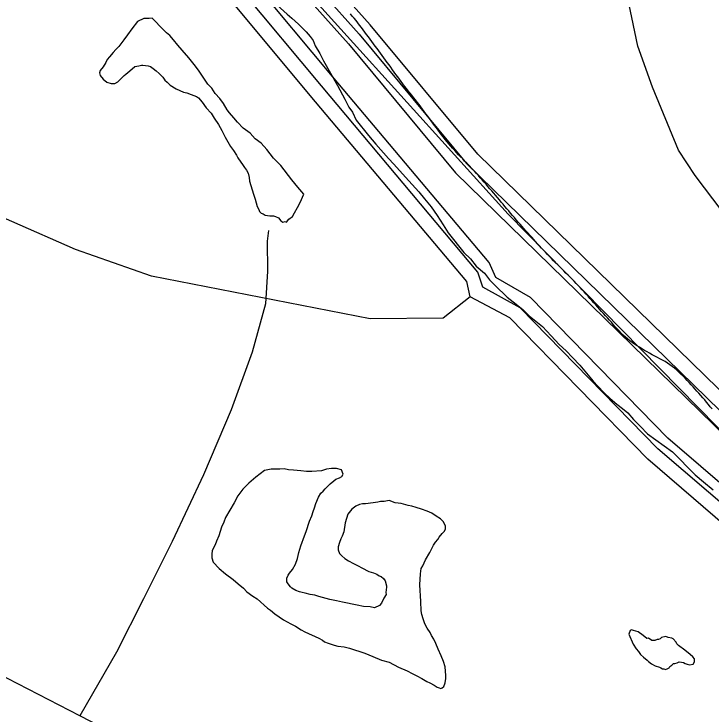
# Model space of a CAD drawing. Extents: x 2206922 to 2357709, y 510027 to 673830.
# Drawn here: x 2304412 to 2306327, y 573478 to 575400 of the extents above; entities that cross this region are included whole.
import ezdxf

# ---------------------------------------------------------------- set-up
doc = ezdxf.new("R2010")
doc.units = 0
for name, color, linetype in [('Exist Boundary Land Use Reservation Military US Department of Defense', 7, 'Continuous'), ('Exist Boundary Political City Limit New', 7, 'Continuous'), ('Exist Hydrographic Buffer Line', 7, 'Continuous'), ('Exist Hydrographic Creek Single Shore', 7, 'Continuous'), ('Exist Hydrographic Misc Water Feature', 7, 'Continuous'), ('Exist Hydrographic River Shore', 7, 'Continuous'), ('Exist Road Non-System Type 51', 7, 'Continuous'), ('Exist Road Primary NC Attributed', 7, 'Continuous'), ('Map Preparation Boundary City Limit Buffer Line', 7, 'Continuous')]:
    doc.layers.add(name, color=color, linetype=linetype)

msp = doc.modelspace()

# ---------------------------------------------------------------- linework, layer by layer
at = {"layer": 'Exist Boundary Land Use Reservation Military US Department of Defense'}
msp.add_lwpolyline([(2304908.4, 575801.8), (2305032.3, 575666.3), (2305769.9, 574850.7), (2306656, 573948.8), (2306901.3, 573788.3)], dxfattribs=at)
at = {"layer": 'Exist Boundary Political City Limit New'}
for points in [[(2305682.5, 574962.6), (2305677, 574968.6), (2305671.8, 574974.6), (2305661.5, 574985.3), (2305655.8, 574991.1), (2305650.2, 574996.8), (2305644.8, 575002.6), (2305639.2, 575008.3), (2305633.5, 575014.1), (2305628, 575019.9), (2305622.8, 575025.8), (2305617.2, 575031.6), (2305612, 575037.6), (2305606.8, 575043.7), (2305601.8, 575049.8), (2305596.8, 575056.1), (2305591.8, 575062.4), (2305587, 575068.8), (2305582, 575075.2), (2305577.2, 575081.6), (2305572.5, 575087.9), (2305567.8, 575094.4), (2305563, 575100.8), (2305558.2, 575107.2), (2305553.5, 575113.7), (2305548.8, 575120.2), (2305544, 575126.6), (2305539.2, 575133.1), (2305534.5, 575139.4), (2305529.5, 575145.8), (2305524.8, 575152.1), (2305519.8, 575158.4), (2305514.8, 575164.8), (2305510, 575171.1), (2305505, 575177.4), (2305500, 575183.6), (2305495.2, 575189.9), (2305490.2, 575196.3), (2305485.2, 575202.6), (2305480.5, 575209), (2305475.8, 575215.4), (2305471, 575221.8), (2305466.2, 575228.2), (2305461.5, 575234.7), (2305456.8, 575241.1), (2305452, 575247.6), (2305447.2, 575254.1), (2305442.5, 575260.5), (2305437.8, 575267), (2305433, 575273.4), (2305428.5, 575279.9), (2305423.8, 575286.4), (2305419, 575292.8), (2305414.2, 575299.2), (2305409.5, 575305.6), (2305404.8, 575312.1), (2305400, 575318.5), (2305395.2, 575325), (2305390.5, 575331.4), (2305385.8, 575337.9), (2305381, 575344.4), (2305376.2, 575350.8), (2305371.5, 575357.2), (2305366.5, 575363.6), (2305361.8, 575369.9), (2305356.8, 575376.2), (2305351.8, 575382.5), (2305346.8, 575388.7), (2305341.5, 575394.8), (2305336.2, 575400.7)], [(2306244.2, 574411.7), (2306238.5, 574417.2), (2306232.8, 574422.6), (2306226.8, 574427.8), (2306220.5, 574432.8), (2306214, 574437.5), (2306207.5, 574441.9), (2306200.8, 574446.1), (2306193.8, 574450), (2306186.8, 574453.8), (2306179.5, 574457.6), (2306172.5, 574461.2), (2306165.2, 574465), (2306158.2, 574468.8), (2306151.2, 574472.6), (2306144.2, 574476.7), (2306130.8, 574485.2), (2306124, 574489.5), (2306117.2, 574493.9), (2306110.5, 574498.4), (2306104, 574503.2), (2306097.8, 574508.1), (2306091.8, 574513.3), (2306086, 574518.8), (2306080.2, 574524.3), (2306074.8, 574530.1), (2306069.2, 574535.9), (2306063.8, 574541.8), (2306058.5, 574547.8), (2306053.2, 574553.8), (2306047.8, 574559.8), (2306042.5, 574565.8), (2306037.2, 574571.8), (2306031.8, 574577.8), (2306026.5, 574583.6), (2306021, 574589.6), (2306015.8, 574595.6), (2306010.5, 574601.6), (2306005.2, 574607.6), (2306000, 574613.6), (2305994.5, 574619.6), (2305989.2, 574625.6), (2305984, 574631.5), (2305978.5, 574637.4), (2305973.2, 574643.4), (2305967.8, 574649.2), (2305962.2, 574655), (2305956.8, 574660.8), (2305951, 574666.5), (2305945.5, 574672.2), (2305939.8, 574677.9), (2305934.2, 574683.6), (2305928.5, 574689.2), (2305922.8, 574694.9), (2305917.2, 574700.5), (2305911.5, 574706.1), (2305905.8, 574711.8), (2305900.2, 574717.4), (2305894.5, 574723.1), (2305889, 574728.8), (2305883.2, 574734.6), (2305877.8, 574740.3), (2305872.2, 574746.1), (2305866.8, 574751.9), (2305861.5, 574757.8), (2305856, 574763.7), (2305850.5, 574769.6), (2305845.2, 574775.5), (2305839.8, 574781.4), (2305834.5, 574787.3), (2305829, 574793.3), (2305823.8, 574799.2), (2305818.5, 574805.2), (2305813, 574811.2), (2305807.8, 574817.2), (2305802.5, 574823.2), (2305797.2, 574829.2), (2305792, 574835.2), (2305786.8, 574841.3), (2305781.5, 574847.4), (2305776.5, 574853.5), (2305771.2, 574859.7), (2305766.2, 574865.8), (2305761, 574871.9), (2305756, 574878.1), (2305750.8, 574884.2), (2305745.8, 574890.4), (2305740.5, 574896.6), (2305735.2, 574902.6), (2305730.2, 574908.7), (2305725, 574914.8), (2305719.5, 574920.8), (2305714.2, 574926.8), (2305709, 574932.8), (2305703.8, 574938.7), (2305698.5, 574944.7), (2305693, 574950.6), (2305687.8, 574956.6), (2305682.5, 574962.6)], [(2306329.8, 574316), (2306324.8, 574322.2), (2306319.8, 574328.4), (2306314.5, 574334.6), (2306309.5, 574340.8), (2306304.2, 574346.9), (2306299, 574353), (2306293.8, 574358.9), (2306288.2, 574364.9), (2306283, 574370.7), (2306277.5, 574376.6), (2306272, 574382.5), (2306266.5, 574388.4), (2306261, 574394.4), (2306255.5, 574400.2), (2306250, 574406), (2306244.2, 574411.7)]]:
    msp.add_lwpolyline(points, dxfattribs=at)
at = {"layer": 'Exist Hydrographic Buffer Line'}
for points in [[(2300867.3, 579578.6), (2301645.5, 579388.8), (2301915.1, 579278), (2302124, 579135.4), (2302277, 578931.1), (2302463.4, 578496.9), (2302527.4, 578430.9), (2302677.5, 578176), (2303727.1, 577108.2), (2303903.9, 576918.9), (2304150.2, 576693.6), (2304426.2, 576456.1), (2304701.8, 576152.7), (2304792.4, 576024), (2304953.6, 575800.4), (2305360.8, 575344.7), (2305655.5, 574989.7), (2307819.2, 572880.8), (2307961.3, 572692.2), (2308367.4, 572421.9), (2308632.6, 572285.3)], [(2307829.6, 572652.2), (2307342.6, 573143.5), (2306887.4, 573566), (2306818.1, 573617.1), (2306459.1, 573968.1), (2306180.6, 574206.8), (2305802.9, 574593.9), (2305700.4, 574650.5), (2305686.8, 574691.9), (2305256.8, 575202.8), (2305037.8, 575466.2), (2304918.7, 575590.8), (2304581.4, 575980.1), (2304050.1, 576582.4), (2303274.6, 577333.7), (2302654.1, 577998.3), (2302595.7, 578079.2), (2302513.2, 578191.5), (2302174.9, 578860.6), (2301990.8, 579065.7), (2301618, 579231.6), (2300673.5, 579390.2), (2299998.5, 579350.7)], [(2302414.8, 578475.1), (2302495.8, 578405.9), (2302643, 578155.7), (2303698.4, 577080.5), (2303874.6, 576891.6), (2304123.1, 576664), (2304398.1, 576427.4), (2304670.6, 576127.7), (2304759.6, 576001), (2304921.2, 575777), (2305330.7, 575318.6), (2305624.7, 574964.2), (2307789, 572854.3)], [(2307876.2, 572691.5), (2307370.9, 573171.7), (2306914.7, 573595.4), (2306843.9, 573647.8), (2306487.1, 573996.7), (2306207.9, 574236.1), (2305831.4, 574621.8), (2305735.6, 574677.1), (2305717.4, 574717.7), (2305287.4, 575228.5), (2305068.6, 575491.8), (2304948.4, 575617.8), (2304611.5, 576006.3), (2304080, 576608.9), (2303303.1, 577361.7), (2302685.1, 578023.8), (2302627.9, 578102.6), (2302547.5, 578212.4), (2302414.8, 578475.1)]]:
    msp.add_lwpolyline(points, dxfattribs=at)
at = {"layer": 'Exist Hydrographic Creek Single Shore'}
msp.add_lwpolyline([(2305665.1, 574624), (2305591.1, 574565.2), (2305391.1, 574563.6), (2304790.1, 574680.5), (2304581.2, 574754.1), (2304230.1, 574907.2), (2304155.1, 574914)], dxfattribs=at)
at = {"layer": 'Exist Hydrographic Misc Water Feature'}
for points in [[(2305116.6, 575441.9), (2305162.7, 575400.4), (2305175.2, 575388.8), (2305193.5, 575372.7), (2305205.6, 575361.1), (2305215.2, 575351.1), (2305225.7, 575339), (2305233.9, 575327.3), (2305239.6, 575313.4), (2305252.1, 575291.7), (2305262.4, 575271.5), (2305301.3, 575204), (2305321.4, 575166.5), (2305331.9, 575144.6), (2305341.7, 575130.5), (2305352.2, 575108.7), (2305386.4, 575067.1), (2305406.3, 575043.4), (2305441, 575003.7), (2305455.3, 574987.8), (2305487.7, 574952.1), (2305524.4, 574912.5), (2305540.2, 574892.6), (2305558.3, 574870.9), (2305574.7, 574847.3), (2305590.9, 574821.4), (2305605, 574799.7), (2305647.9, 574745.9), (2305665.9, 574728.2), (2305682.1, 574708.3), (2305704.3, 574688.7), (2305718.8, 574670.7), (2305734.4, 574655), (2305767.4, 574623.2), (2305791.4, 574603.8), (2305811.3, 574587.9)], [(2305208.2, 574905.3), (2305192, 574925.2), (2305175.8, 574945.1), (2305145.3, 574984.5), (2305125.2, 575004.2), (2305107.1, 575028), (2305090.9, 575045.9), (2305074.7, 575057.6), (2305060.8, 575073.5), (2305042.1, 575087.3), (2305026.6, 575103), (2305016.3, 575115.1), (2305004, 575129.1), (2304997.6, 575137), (2304987.6, 575154.7), (2304977.6, 575168.8), (2304965.2, 575182.4), (2304955.4, 575196.5), (2304944.9, 575208.2), (2304933.3, 575224.1), (2304918.9, 575246.1), (2304906.8, 575261.8), (2304892.2, 575279.7), (2304874.2, 575301.5), (2304862.1, 575315.1), (2304850, 575329.1), (2304840, 575341.1), (2304831.6, 575348.9), (2304811.5, 575368.6), (2304803.5, 575376.7), (2304791.4, 575388.6), (2304783.4, 575388.2), (2304769.2, 575388.3), (2304751.4, 575380), (2304735.6, 575360.1), (2304723.9, 575343.6), (2304714.1, 575329.7), (2304699.9, 575311.6), (2304692.1, 575303.4), (2304684.5, 575295.2), (2304674.9, 575283.3), (2304668.3, 575275.3), (2304664.6, 575267.4), (2304657.1, 575255.2), (2304648.9, 575245), (2304647, 575238.8), (2304649.3, 575231.2), (2304656.8, 575221.1), (2304667.5, 575213.4), (2304679.6, 575209.2), (2304689.5, 575209.7), (2304697.2, 575213.8), (2304703.4, 575219.8), (2304709.1, 575225.8), (2304715.1, 575231.8), (2304719.2, 575235.6), (2304730.9, 575244), (2304744.6, 575256.1), (2304754.9, 575258.2), (2304762.9, 575260.3), (2304766.6, 575260.1), (2304780.7, 575258.4), (2304786.9, 575256.7), (2304794.8, 575250.6), (2304802.6, 575244.6), (2304810.8, 575236.9), (2304821.1, 575226.8), (2304826.8, 575219), (2304833.2, 575213.2), (2304841.2, 575205.1), (2304857.4, 575195.4), (2304877.5, 575185.4), (2304887.3, 575183.6), (2304899.4, 575179.7), (2304913.4, 575174), (2304919.5, 575170.2), (2304929.4, 575158.2), (2304940, 575142.4), (2304954.2, 575128.5), (2304962.2, 575114.7), (2304974.5, 575096.7), (2304982.9, 575080.8), (2304992.5, 575062.7), (2305007.1, 575037), (2305015.3, 575025.2), (2305023.5, 575013.1), (2305027.2, 575005.2), (2305035.4, 574993.4), (2305039.7, 574987.5), (2305045.4, 574979.3), (2305051.4, 574971.5), (2305055.7, 574963.6), (2305057.9, 574951.5), (2305059.6, 574941.5), (2305066.3, 574917.8), (2305070.6, 574905.8), (2305072.3, 574899.9), (2305074.7, 574891.8), (2305080.7, 574871.8), (2305085, 574863.9)], [(2305085, 574863.9), (2305086.8, 574857.9), (2305090.9, 574854), (2305096.9, 574851.9), (2305102.6, 574848.2), (2305115.1, 574846.3), (2305125, 574846.5), (2305130.9, 574844.4), (2305139.3, 574840.7), (2305145.1, 574832.5), (2305150.8, 574828.8), (2305157.2, 574830.7), (2305161.1, 574828.9), (2305167, 574836.9), (2305176.9, 574844.8), (2305182.8, 574854.8), (2305190.8, 574869.1), (2305198.6, 574883.3), (2305208.2, 574905.3)], [(2305811.3, 574587.9), (2305827.7, 574572), (2305863.6, 574542.7), (2305888.2, 574516.7), (2305910.1, 574493.1), (2305928.6, 574475.3), (2305946.8, 574457.6), (2305966.9, 574435.9), (2305985, 574414.1), (2306003.4, 574392.3), (2306015.7, 574378.3), (2306033.6, 574360.6), (2306050, 574344.7), (2306068.2, 574329), (2306084, 574316.8), (2306098.2, 574305), (2306114.4, 574287.2), (2306132.8, 574267.7), (2306152.9, 574247.7), (2306221.2, 574198.5), (2306283.7, 574135.1), (2306306.1, 574115.5), (2306332.5, 574093.7)], [(2305100.6, 574146.6), (2305076.8, 574128.3), (2305057.1, 574112.2), (2305041.3, 574095.9), (2305027.2, 574077.8), (2305017.5, 574057.7)], [(2305443.2, 574064.2), (2305429.3, 574062.2), (2305419, 574062.2), (2305411.4, 574060.1), (2305399.1, 574057.8), (2305377.4, 574055.4), (2305369.4, 574055.4), (2305361.4, 574053.4), (2305351.4, 574049.2), (2305339.9, 574041.2), (2305329.4, 574027), (2305326.1, 574014.9), (2305322, 574003), (2305317.9, 573978.8), (2305314.2, 573966.8), (2305310.4, 573958.9), (2305306.7, 573948.9), (2305302.6, 573936.9), (2305302.8, 573932.9), (2305303, 573928.8), (2305306.7, 573918.9), (2305313, 573913), (2305321, 573904.9), (2305331.1, 573899), (2305345, 573891.2), (2305357.3, 573885.3), (2305367.4, 573879.3), (2305387.4, 573869.8), (2305399.5, 573866), (2305409.4, 573862), (2305415.1, 573857.9), (2305421.3, 573856.2), (2305427.4, 573850.4), (2305431.5, 573844.1), (2305435.6, 573830.1), (2305435.8, 573826.4), (2305434, 573812.1), (2305434.2, 573806.4), (2305427.8, 573796.4), (2305422.1, 573782.3), (2305416.4, 573776.2), (2305402.2, 573769.9), (2305390.3, 573772.1), (2305372.3, 573773.6), (2305354.6, 573777.5), (2305314.7, 573785.1), (2305298.3, 573788.7), (2305280.2, 573792.7), (2305250.1, 573800.5), (2305238.4, 573804.3), (2305225.9, 573806.1), (2305212.1, 573809.9), (2305204.3, 573811.8), (2305196.1, 573813.9), (2305186.3, 573817.8), (2305175.6, 573823.4), (2305172.1, 573827.6), (2305165.8, 573835.5), (2305162.1, 573841.3), (2305161.9, 573847.4), (2305161.7, 573851.5), (2305165.6, 573859.4), (2305169.1, 573865.4), (2305177.1, 573875.5), (2305185.5, 573889.7), (2305191, 573905.5), (2305194.9, 573921.5), (2305200.6, 573939.7), (2305210.3, 573967.8), (2305214.4, 573979.8), (2305223.8, 574008), (2305230, 574022.1), (2305233.7, 574034.1), (2305237.6, 574044.1), (2305241.7, 574056), (2305248.8, 574074), (2305255.2, 574084.4), (2305261.3, 574090.4), (2305267.1, 574096.4), (2305270.6, 574100.3), (2305280.8, 574110.5), (2305290.7, 574118.4), (2305296.4, 574122.8), (2305306.5, 574126.9), (2305312.6, 574130.9), (2305316.7, 574136.8), (2305312.2, 574148.8), (2305298.5, 574152.5), (2305284.5, 574152.5), (2305270.4, 574150.2), (2305256.6, 574146.2), (2305230.4, 574144.1), (2305216.2, 574143.8), (2305200.4, 574145.7), (2305180.3, 574147.6), (2305166.6, 574149.2), (2305154.1, 574151.1), (2305142.2, 574150.9), (2305118.4, 574150.8), (2305100.6, 574146.6)], [(2305017.5, 574057.7), (2304993.7, 574017.5), (2304988.4, 574005.3), (2304982.3, 573991.3), (2304978.4, 573979.2), (2304974.7, 573967.2), (2304968.5, 573953.1), (2304964.8, 573943.2), (2304957, 573926.9), (2304955.4, 573917), (2304955.4, 573906.9), (2304959.5, 573895.3), (2304975.5, 573877.5), (2304993.5, 573863.4), (2305014, 573847.8), (2305027.8, 573836), (2305042.3, 573824.1), (2305052.2, 573814.1), (2305068.4, 573802.3), (2305080.3, 573794.4), (2305108.8, 573768.6), (2305116.8, 573763), (2305128.7, 573753.1), (2305141, 573745.1), (2305152.9, 573737.3), (2305162.9, 573731.3), (2305173, 573725.7), (2305185.3, 573719.8), (2305201.1, 573709.7), (2305211.1, 573704.2), (2305249.2, 573686.2), (2305259.5, 573680.7), (2305265.6, 573676.5), (2305275.5, 573672.6), (2305291.5, 573666.9), (2305301.5, 573665), (2305319.4, 573663.1), (2305333.7, 573659.3), (2305375.6, 573645.7), (2305397.7, 573635.9), (2305422.1, 573626.2), (2305442.4, 573620.3), (2305468.2, 573606.6), (2305492, 573597), (2305506.4, 573589.1), (2305518.7, 573583.2), (2305532.2, 573575.5), (2305546.6, 573567.6), (2305554.6, 573563.6), (2305566.7, 573557.7), (2305574.7, 573552.1), (2305580.6, 573550), (2305584.7, 573548.2), (2305588.8, 573550), (2305592.9, 573554.2), (2305596.6, 573564.2), (2305598.7, 573576), (2305598.2, 573584.2), (2305598, 573596), (2305596.4, 573608), (2305591.9, 573622.1), (2305585.5, 573638), (2305577.5, 573655.9), (2305571.2, 573671.9), (2305565.4, 573683.6), (2305559.1, 573693.5), (2305555.4, 573701.8), (2305547.2, 573713.6), (2305540.6, 573725.5), (2305536.5, 573739.5), (2305532.6, 573751.5), (2305530.4, 573761.5), (2305530, 573787.1), (2305527.5, 573833.3), (2305529.1, 573863.5), (2305531, 573877.4), (2305534.9, 573885.3), (2305539.2, 573893.2), (2305542.7, 573901.6), (2305554.6, 573921.7), (2305564.2, 573941.8), (2305570.4, 573949.8), (2305576.3, 573957.7), (2305580.2, 573963.6), (2305588.4, 573973.8), (2305593.9, 573979.8), (2305598, 573985.7), (2305597.6, 573993.9), (2305591.9, 574005.7), (2305583.5, 574013.9), (2305571.6, 574021.7), (2305559.7, 574029.6), (2305547.6, 574035.5), (2305531.6, 574041.2), (2305517.2, 574044.9), (2305505.1, 574048.8), (2305495.3, 574050.7), (2305475.4, 574056.5), (2305459.6, 574058.5), (2305443.2, 574064.2)], [(2306151.9, 573626.2), (2306155.6, 573622.4), (2306163.4, 573616.3), (2306173.4, 573610.3), (2306185.5, 573606.5), (2306189.4, 573604.7), (2306193.7, 573602.4), (2306197.6, 573602.7), (2306202.1, 573600.8), (2306207.9, 573602.8), (2306211.6, 573604.6), (2306213.6, 573608.8), (2306219.3, 573612.8), (2306223.9, 573617), (2306227.5, 573616.8), (2306233.5, 573619.2), (2306239.9, 573621.1), (2306245.8, 573621), (2306251.5, 573619.3), (2306255.8, 573617.4), (2306261.4, 573615.4), (2306267.9, 573613.2), (2306277.6, 573615.4), (2306281.7, 573621.7), (2306281.7, 573629.4), (2306277.4, 573635.3), (2306269.6, 573641.3), (2306255.4, 573653.2), (2306237.2, 573666.8), (2306232.9, 573671.2), (2306231, 573675.1), (2306222.8, 573684.8), (2306218.9, 573686.7), (2306208.9, 573688.6), (2306202.9, 573690.7), (2306190.6, 573688.5), (2306187.2, 573684.6), (2306182.8, 573682.4), (2306179.2, 573682.5), (2306172.8, 573680.2), (2306164.6, 573680.2), (2306155, 573686.1), (2306150.7, 573686), (2306140.6, 573694), (2306126.5, 573703.8), (2306114.4, 573707.6), (2306108.8, 573709.7), (2306104.5, 573707.5), (2306100.8, 573697.5), (2306113.1, 573669.7), (2306120.9, 573657.6), (2306127.3, 573649.8), (2306133.2, 573642), (2306141.2, 573633.9), (2306151.9, 573626.2)]]:
    msp.add_lwpolyline(points, dxfattribs=at)
at = {"layer": 'Exist Hydrographic River Shore'}
for points in [[(2308936.9, 572246.2), (2308843.3, 572269.7), (2308644.3, 572320.4), (2308394.7, 572457), (2307993.3, 572716.3), (2307849.1, 572907.3), (2305686.2, 575015.3), (2305391.1, 575370.9), (2304986.2, 575823.8), (2304825.2, 576047), (2304733.1, 576177.8), (2304454.1, 576484.9), (2304177, 576723), (2303933, 576946.2), (2303756.1, 577136), (2302712.1, 578196.3), (2302559, 578455.9), (2302500.1, 578512.6), (2302312.1, 578951.3), (2302152.1, 579164.7), (2301934, 579313.4), (2301658, 579426.9), (2300873, 579618.3)], [(2305665.1, 574624), (2305656.1, 574666.2), (2305226.1, 575177.1), (2305007.1, 575440.6), (2304889.2, 575563.9), (2304551, 575953.9), (2304020.2, 576555.9), (2303246.1, 577305.6), (2302623.1, 577972.8), (2302563.1, 578055.8), (2302479, 578170.5), (2302139, 578842.6), (2301961, 579038.8), (2301602, 579194.9), (2300666.9, 579350.8), (2300000.9, 579310.8), (2298731.7, 578994.6), (2298446.2, 578890.4), (2298312.9, 578842.3)], [(2309003.2, 571980.8), (2308958.2, 571977.5), (2308683.3, 572032), (2308366.2, 572143.9), (2308265.2, 572212), (2307802.1, 572623.2), (2307314.1, 573115.4), (2306860.1, 573536.8), (2306792.1, 573586.6), (2306431.2, 573939.4), (2306153.1, 574177.6), (2305774.2, 574565.9), (2305665.1, 574624)]]:
    msp.add_lwpolyline(points, dxfattribs=at)
at = {"layer": 'Exist Road Non-System Type 51'}
for points in [[(2307162.4, 574146.8), (2307033.4, 574224.9), (2306851, 574361.3), (2306666.8, 574529), (2306456.8, 574750.2), (2306357.3, 574859), (2306283.7, 574956.7), (2306237.6, 575026.7), (2306165.8, 575200), (2306126.1, 575312.4), (2306089.3, 575487.5), (2306058, 575673.7), (2306030.4, 575760.4), (2305982.5, 575835.9), (2305954.8, 575878.3), (2305919.3, 575910.3)], [(2305111.4, 574806.4), (2305107.7, 574776.4), (2305108.6, 574694.3), (2305103.6, 574604.3), (2305066.9, 574472), (2305008.7, 574313.5), (2304932.7, 574134.8), (2304846.7, 573952.1), (2304768.4, 573794.9), (2304693.7, 573647.9), (2304593, 573472.8)]]:
    msp.add_lwpolyline(points, dxfattribs=at)
at = {"layer": 'Exist Road Primary NC Attributed'}
msp.add_lwpolyline([(2308561.8, 570519.5), (2308463.4, 570607.6), (2308398.6, 570680.2), (2308292.5, 570820), (2308179.9, 570972.9), (2308050.4, 571167.2), (2307884.7, 571418.5), (2307786.3, 571553.2), (2307594.3, 571804.7), (2307545.8, 571854.5), (2307500, 571902.7), (2307449.4, 571943.7), (2307360.2, 572013.6), (2307240.4, 572093.5), (2307106.6, 572173.3), (2306933.8, 572265.4), (2306089.9, 572703.4), (2304593, 573472.8), (2303939.8, 573810.4), (2303527.6, 574023.9), (2303094.8, 574247.9), (2302942.2, 574331.5), (2302887.5, 574360.5)], dxfattribs=at)
at = {"layer": 'Map Preparation Boundary City Limit Buffer Line'}
for points in [[(2305682.5, 574962.6), (2305677, 574968.6), (2305671.8, 574974.6), (2305661.5, 574985.3), (2305655.8, 574991.1), (2305650.2, 574996.8), (2305644.8, 575002.6), (2305639.2, 575008.3), (2305633.5, 575014.1), (2305628, 575019.9), (2305622.8, 575025.8), (2305617.2, 575031.6), (2305612, 575037.6), (2305606.8, 575043.7), (2305601.8, 575049.8), (2305596.8, 575056.1), (2305591.8, 575062.4), (2305587, 575068.8), (2305582, 575075.2), (2305577.2, 575081.6), (2305572.5, 575087.9), (2305567.8, 575094.4), (2305563, 575100.8), (2305558.2, 575107.2), (2305553.5, 575113.7), (2305548.8, 575120.2), (2305544, 575126.6), (2305539.2, 575133.1), (2305534.5, 575139.4), (2305529.5, 575145.8), (2305524.8, 575152.1), (2305519.8, 575158.4), (2305514.8, 575164.8), (2305510, 575171.1), (2305505, 575177.4), (2305500, 575183.6), (2305495.2, 575189.9), (2305490.2, 575196.3), (2305485.2, 575202.6), (2305480.5, 575209), (2305475.8, 575215.4), (2305471, 575221.8), (2305466.2, 575228.2), (2305461.5, 575234.7), (2305456.8, 575241.1), (2305452, 575247.6), (2305447.2, 575254.1), (2305442.5, 575260.5), (2305437.8, 575267), (2305433, 575273.4), (2305428.5, 575279.9), (2305423.8, 575286.4), (2305419, 575292.8), (2305414.2, 575299.2), (2305409.5, 575305.6), (2305404.8, 575312.1), (2305400, 575318.5), (2305395.2, 575325), (2305390.5, 575331.4), (2305385.8, 575337.9), (2305381, 575344.4), (2305376.2, 575350.8), (2305371.5, 575357.2), (2305366.5, 575363.6), (2305361.8, 575369.9), (2305356.8, 575376.2), (2305351.8, 575382.5), (2305346.8, 575388.7), (2305341.5, 575394.8), (2305336.2, 575400.7)], [(2306244.2, 574411.7), (2306238.5, 574417.2), (2306232.8, 574422.6), (2306226.8, 574427.8), (2306220.5, 574432.8), (2306214, 574437.5), (2306207.5, 574441.9), (2306200.8, 574446.1), (2306193.8, 574450), (2306186.8, 574453.8), (2306179.5, 574457.6), (2306172.5, 574461.2), (2306165.2, 574465), (2306158.2, 574468.8), (2306151.2, 574472.6), (2306144.2, 574476.7), (2306130.8, 574485.2), (2306124, 574489.5), (2306117.2, 574493.9), (2306110.5, 574498.4), (2306104, 574503.2), (2306097.8, 574508.1), (2306091.8, 574513.3), (2306086, 574518.8), (2306080.2, 574524.3), (2306074.8, 574530.1), (2306069.2, 574535.9), (2306063.8, 574541.8), (2306058.5, 574547.8), (2306053.2, 574553.8), (2306047.8, 574559.8), (2306042.5, 574565.8), (2306037.2, 574571.8), (2306031.8, 574577.8), (2306026.5, 574583.6), (2306021, 574589.6), (2306015.8, 574595.6), (2306010.5, 574601.6), (2306005.2, 574607.6), (2306000, 574613.6), (2305994.5, 574619.6), (2305989.2, 574625.6), (2305984, 574631.5), (2305978.5, 574637.4), (2305973.2, 574643.4), (2305967.8, 574649.2), (2305962.2, 574655), (2305956.8, 574660.8), (2305951, 574666.5), (2305945.5, 574672.2), (2305939.8, 574677.9), (2305934.2, 574683.6), (2305928.5, 574689.2), (2305922.8, 574694.9), (2305917.2, 574700.5), (2305911.5, 574706.1), (2305905.8, 574711.8), (2305900.2, 574717.4), (2305894.5, 574723.1), (2305889, 574728.8), (2305883.2, 574734.6), (2305877.8, 574740.3), (2305872.2, 574746.1), (2305866.8, 574751.9), (2305861.5, 574757.8), (2305856, 574763.7), (2305850.5, 574769.6), (2305845.2, 574775.5), (2305839.8, 574781.4), (2305834.5, 574787.3), (2305829, 574793.3), (2305823.8, 574799.2), (2305818.5, 574805.2), (2305813, 574811.2), (2305807.8, 574817.2), (2305802.5, 574823.2), (2305797.2, 574829.2), (2305792, 574835.2), (2305786.8, 574841.3), (2305781.5, 574847.4), (2305776.5, 574853.5), (2305771.2, 574859.7), (2305766.2, 574865.8), (2305761, 574871.9), (2305756, 574878.1), (2305750.8, 574884.2), (2305745.8, 574890.4), (2305740.5, 574896.6), (2305735.2, 574902.6), (2305730.2, 574908.7), (2305725, 574914.8), (2305719.5, 574920.8), (2305714.2, 574926.8), (2305709, 574932.8), (2305703.8, 574938.7), (2305698.5, 574944.7), (2305693, 574950.6), (2305687.8, 574956.6), (2305682.5, 574962.6)], [(2306329.8, 574316), (2306324.8, 574322.2), (2306319.8, 574328.4), (2306314.5, 574334.6), (2306309.5, 574340.8), (2306304.2, 574346.9), (2306299, 574353), (2306293.8, 574358.9), (2306288.2, 574364.9), (2306283, 574370.7), (2306277.5, 574376.6), (2306272, 574382.5), (2306266.5, 574388.4), (2306261, 574394.4), (2306255.5, 574400.2), (2306250, 574406), (2306244.2, 574411.7)]]:
    msp.add_lwpolyline(points, dxfattribs=at)

doc.saveas('drawing.dxf')
